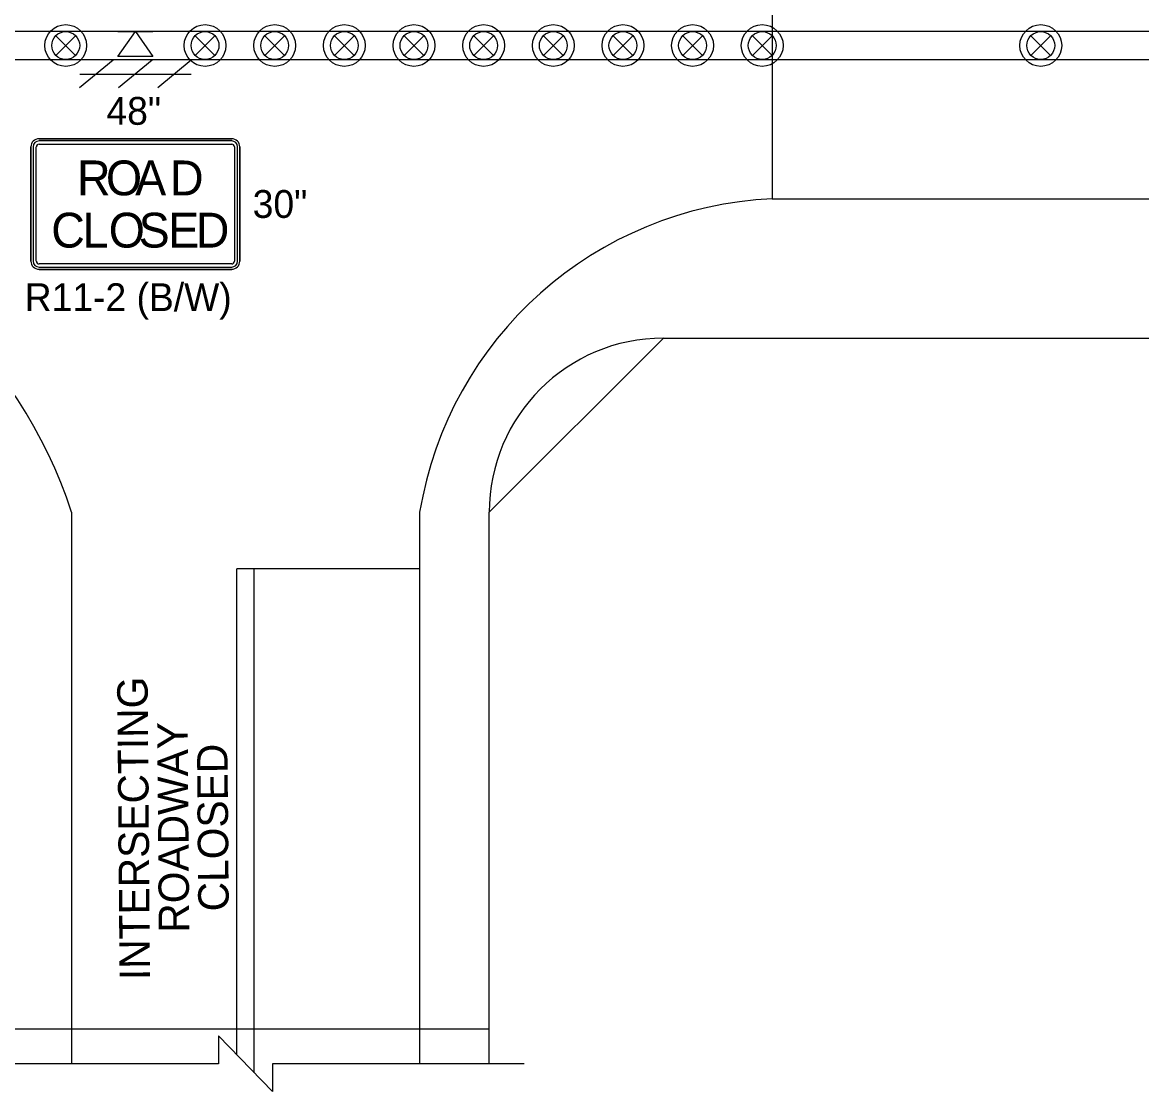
# Model space of a CAD drawing. Extents: x 99958 to 100176, y 99935 to 100011.
# Drawn here: x 100131.034 to 100133.606, y 100002.342 to 100004.798 of the extents above; entities that cross this region are included whole.
import ezdxf

# ---------------------------------------------------------------- set-up
doc = ezdxf.new("R2010")
doc.units = 0
for name, color, linetype in [('RD_ED_ShoulderPavedEdge', 7, 'Continuous'), ('RD_MK_LineDblYellowCenter', 7, 'Continuous'), ('RD_MK_LineEdgeWhite', 7, 'Continuous'), ('RD_MK_LineEdgeYellow', 7, 'Continuous'), ('RD_MK_LineLane', 7, 'Continuous'), ('RD_MK_LineStop', 7, 'Continuous'), ('SH_DE_DetailBody1Text', 7, 'Continuous'), ('TR_SN_ConstructionSigns', 7, 'Continuous'), ('TR_WZ_BarricadeType3', 7, 'Continuous'), ('TR_WZ_PortableSignMountBlk-Wht', 7, 'Continuous'), ('TR_WZ_TrafficSafetyDrum', 7, 'Continuous'), ('TR_WZ_WorkZoneDetails', 7, 'Continuous')]:
    doc.layers.add(name, color=color, linetype=linetype)

msp = doc.modelspace()

# ---------------------------------------------------------------- linework, layer by layer
at = {"layer": 'RD_ED_ShoulderPavedEdge'}
msp.add_line((100132.5069, 100004.0724), (100135.43, 100004.0724), dxfattribs=at)
msp.add_lwpolyline([(100132.1069, 100002.4059), (100132.1069, 100003.6724)], dxfattribs=at)
msp.add_arc((100132.5069, 100003.6724), 0.4, 90, 180, dxfattribs=at)
at = {"layer": 'RD_MK_LineDblYellowCenter'}
for p, q in [((100131.5269, 100002.4266), (100131.5269, 100003.5424)), ((100131.5669, 100002.3852), (100131.5669, 100003.5424))]:
    msp.add_line(p, q, dxfattribs=at)
at = {"layer": 'RD_MK_LineEdgeWhite'}
for p, q in [((100131.1469, 100003.6724), (100131.1469, 100002.4059)), ((100131.9469, 100003.6724), (100131.9469, 100002.4059))]:
    msp.add_line(p, q, dxfattribs=at)
for centre, radius, start, end in [((100130.132, 100003.3462), 1.0661, 17.8172, 78.9158), ((100132.7969, 100003.5319), 0.8615, 92.6555, 170.6116)]:
    msp.add_arc(centre, radius, start, end, dxfattribs=at)
at = {"layer": 'RD_MK_LineEdgeYellow'}
msp.add_line((100132.7569, 100004.3924), (100135.43, 100004.3924), dxfattribs=at)
at = {"layer": 'RD_MK_LineLane'}
msp.add_lwpolyline([(100135.43, 100004.7764), (100128.195, 100004.7764)], dxfattribs=at)
at = {"layer": 'RD_MK_LineStop'}
msp.add_line((100131.9469, 100003.5424), (100131.5269, 100003.5424), dxfattribs=at)
at = {"layer": 'TR_SN_ConstructionSigns'}
for p, q in [((100131.0538, 100004.2492), (100131.0538, 100004.5117)), ((100131.0538, 100004.5117), (100131.0538, 100004.2492)), ((100131.0538, 100004.5117), (100131.0538, 100004.2492)), ((100131.0588, 100004.5117), (100131.0588, 100004.2492)), ((100131.0663, 100004.2492), (100131.0663, 100004.5117)), ((100131.0726, 100004.5304), (100131.5151, 100004.5304)), ((100131.5151, 100004.5304), (100131.0726, 100004.5304)), ((100131.5151, 100004.5304), (100131.0726, 100004.5304)), ((100131.5151, 100004.5254), (100131.0726, 100004.5254)), ((100131.0726, 100004.5179), (100131.5151, 100004.5179)), ((100131.5213, 100004.5117), (100131.5213, 100004.2492)), ((100131.5288, 100004.2492), (100131.5288, 100004.5117)), ((100131.5338, 100004.5117), (100131.5338, 100004.2492)), ((100131.5338, 100004.2492), (100131.5338, 100004.5117)), ((100131.5338, 100004.2492), (100131.5338, 100004.5117)), ((100131.5151, 100004.2429), (100131.0726, 100004.2429)), ((100131.0726, 100004.2354), (100131.5151, 100004.2354)), ((100131.5151, 100004.2304), (100131.0726, 100004.2304)), ((100131.0726, 100004.2304), (100131.5151, 100004.2304)), ((100131.0726, 100004.2304), (100131.5151, 100004.2304))]:
    msp.add_line(p, q, dxfattribs=at)
for centre, radius, start, end in [((100131.0726, 100004.5117), 0.0187, 90, 180), ((100131.0726, 100004.5117), 0.0187, 90, 180), ((100131.0726, 100004.5117), 0.0187, 90, 180), ((100131.0726, 100004.5117), 0.0137, 90, 180), ((100131.0726, 100004.5117), 0.00625, 90, 180), ((100131.5151, 100004.5117), 0.0187, 0, 90), ((100131.5151, 100004.5117), 0.0187, 0, 90), ((100131.5151, 100004.5117), 0.0187, 0, 90), ((100131.5151, 100004.5117), 0.0137, 0, 90), ((100131.5151, 100004.5117), 0.00625, 0, 90), ((100131.0726, 100004.2492), 0.0187, 180, 270), ((100131.0726, 100004.2492), 0.0187, 180, 270), ((100131.0726, 100004.2492), 0.0187, 180, 270), ((100131.0726, 100004.2492), 0.0137, 180, 270), ((100131.0726, 100004.2492), 0.00625, 180, 270), ((100131.5151, 100004.2492), 0.0137, 270, 0), ((100131.5151, 100004.2492), 0.00625, 270, 0), ((100131.5151, 100004.2492), 0.0187, 270, 0), ((100131.5151, 100004.2492), 0.0187, 270, 0), ((100131.5151, 100004.2492), 0.0187, 270, 0)]:
    msp.add_arc(centre, radius, start, end, dxfattribs=at)
at = {"layer": 'TR_WZ_BarricadeType3'}
for p, q in [((100131.2427, 100004.711), (100131.1656, 100004.647)), ((100131.3325, 100004.711), (100131.2553, 100004.647)), ((100131.4223, 100004.711), (100131.3451, 100004.647)), ((100131.1659, 100004.679), (100131.4219, 100004.679))]:
    msp.add_line(p, q, dxfattribs=at)
at = {"layer": 'TR_WZ_PortableSignMountBlk-Wht'}
msp.add_line((100131.2539, 100004.7764), (100131.3339, 100004.7764), dxfattribs=at)
msp.add_lwpolyline([(100131.2938, 100004.7764), (100131.3339, 100004.719), (100131.2539, 100004.719)], close=True, dxfattribs=at)
at = {"layer": 'TR_WZ_TrafficSafetyDrum'}
for p, q in [((100131.1113, 100004.7671), (100131.1565, 100004.7218)), ((100131.1565, 100004.7671), (100131.1113, 100004.7218)), ((100131.4313, 100004.7671), (100131.4765, 100004.7218)), ((100131.4765, 100004.7671), (100131.4313, 100004.7218)), ((100131.5913, 100004.7671), (100131.6365, 100004.7218)), ((100131.6365, 100004.7671), (100131.5913, 100004.7218)), ((100131.7513, 100004.7671), (100131.7965, 100004.7218)), ((100131.7965, 100004.7671), (100131.7513, 100004.7218)), ((100131.9113, 100004.7671), (100131.9565, 100004.7218)), ((100131.9565, 100004.7671), (100131.9113, 100004.7218)), ((100132.0713, 100004.7671), (100132.1165, 100004.7218)), ((100132.1165, 100004.7671), (100132.0713, 100004.7218)), ((100132.2313, 100004.7671), (100132.2765, 100004.7218)), ((100132.2765, 100004.7671), (100132.2313, 100004.7218)), ((100132.3913, 100004.7671), (100132.4365, 100004.7218)), ((100132.4365, 100004.7671), (100132.3913, 100004.7218)), ((100132.5513, 100004.7671), (100132.5965, 100004.7218)), ((100132.5965, 100004.7671), (100132.5513, 100004.7218)), ((100132.7113, 100004.7671), (100132.7565, 100004.7218)), ((100132.7565, 100004.7671), (100132.7113, 100004.7218)), ((100133.3513, 100004.7671), (100133.3965, 100004.7218)), ((100133.3965, 100004.7671), (100133.3513, 100004.7218))]:
    msp.add_line(p, q, dxfattribs=at)
for centre, radius in [((100131.1339, 100004.7445), 0.048), ((100131.1339, 100004.7445), 0.048), ((100131.4539, 100004.7445), 0.048), ((100131.4539, 100004.7445), 0.048), ((100131.6139, 100004.7445), 0.048), ((100131.6139, 100004.7445), 0.048), ((100131.7739, 100004.7445), 0.048), ((100131.7739, 100004.7445), 0.048), ((100131.9339, 100004.7445), 0.048), ((100131.9339, 100004.7445), 0.048), ((100132.0939, 100004.7445), 0.048), ((100132.0939, 100004.7445), 0.048), ((100132.2539, 100004.7445), 0.048), ((100132.2539, 100004.7445), 0.048), ((100132.4139, 100004.7445), 0.048), ((100132.4139, 100004.7445), 0.048), ((100132.5739, 100004.7445), 0.048), ((100132.5739, 100004.7445), 0.048), ((100132.7339, 100004.7445), 0.048), ((100132.7339, 100004.7445), 0.048), ((100133.3739, 100004.7445), 0.048), ((100133.3739, 100004.7445), 0.048), ((100131.1339, 100004.7445), 0.032), ((100131.4539, 100004.7445), 0.032), ((100131.6139, 100004.7445), 0.032), ((100131.7739, 100004.7445), 0.032), ((100131.9339, 100004.7445), 0.032), ((100132.0939, 100004.7445), 0.032), ((100132.2539, 100004.7445), 0.032), ((100132.4139, 100004.7445), 0.032), ((100132.5739, 100004.7445), 0.032), ((100132.7339, 100004.7445), 0.032), ((100133.3739, 100004.7445), 0.032)]:
    msp.add_circle(centre, radius, dxfattribs=at)
at = {"layer": 'TR_WZ_WorkZoneDetails'}
msp.add_line((100132.7569, 100004.9436), (100132.7569, 100004.3924), dxfattribs=at)
msp.add_lwpolyline([(100128.275, 100004.7114), (100128.275, 100004.0724), (100130.5869, 100004.0724), (100130.9869, 100003.6724), (100130.9869, 100003.6724), (100130.9869, 100003.6724), (100130.9869, 100002.4859), (100130.9869, 100002.4859), (100130.9869, 100002.4859), (100132.1069, 100002.4859), (100132.1069, 100003.6724), (100132.5069, 100004.0724), (100132.5069, 100004.0724), (100135.35, 100004.0724), (100135.35, 100004.7114)], close=True, dxfattribs=at)
msp.add_lwpolyline([(100132.1869, 100002.4059), (100131.6089, 100002.4059), (100131.6089, 100002.3419), (100131.485, 100002.4699), (100131.485, 100002.4059), (100130.9069, 100002.4059)], dxfattribs=at)

# ---------------------------------------------------------------- texts
at = {"layer": 'SH_DE_DetailBody1Text'}
for s, p in [('INTERSECTING', (100131.3276, 100002.5982)), ('ROADWAY', (100131.4178, 100002.7072)), ('CLOSED', (100131.5085, 100002.7561))]:
    msp.add_text(s, height=0.07, rotation=90.4626, dxfattribs=at).set_placement(p)
at = {"layer": 'TR_SN_ConstructionSigns'}
for s, p in [('48"', (100131.2274, 100004.5624)), ('30"', (100131.5634, 100004.3485)), ('R11-2 (B/W)', (100131.0397, 100004.1344))]:
    msp.add_text(s, height=0.064, rotation=360, dxfattribs=at).set_placement(p)
for s, p in [('R', (100131.1598, 100004.4004)), ('O', (100131.2262, 100004.4004)), ('A', (100131.2934, 100004.4004)), ('D', (100131.3734, 100004.4004)), ('C', (100131.1006, 100004.2804)), ('L', (100131.1726, 100004.2804)), ('O', (100131.2326, 100004.2804)), ('S', (100131.3014, 100004.2804)), ('E', (100131.3694, 100004.2804)), ('D', (100131.4326, 100004.2804))]:
    msp.add_text(s, height=0.08, dxfattribs=at).set_placement(p)

doc.saveas('drawing.dxf')
